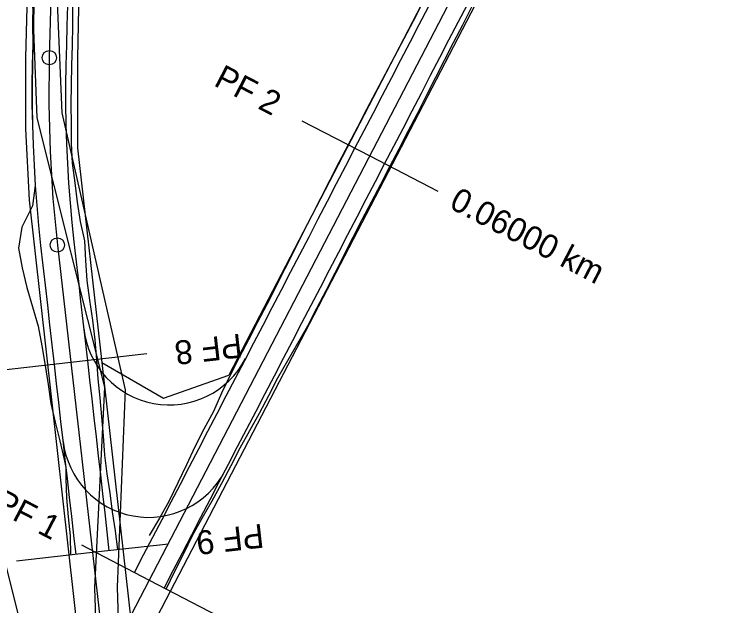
# Model space of a CAD drawing. Extents: x -555887 to -552101, y -1100251 to -1096546.
# Drawn here: x -553881.8 to -553807.8, y -1097649.6 to -1097587.7 of the extents above; entities that cross this region are included whole.
import ezdxf

# ---------------------------------------------------------------- set-up
doc = ezdxf.new("R2010")
doc.units = 0
for name, color, linetype in [('PARCELY_cesty', 7, 'Continuous'), ('PARCELY_VHO', 7, 'Continuous'), ('POLYGONY_rozšíření', 7, 'Continuous'), ('POLYGONY_SITUACE_PF', 7, 'Continuous'), ('POLYGONY_SITUACE_PF_POPISY', 7, 'Continuous'), ('POLYGONY_SITUACE_PO', 7, 'Continuous'), ('ZSST', 7, 'Continuous')]:
    doc.layers.add(name, color=color, linetype=linetype)

msp = doc.modelspace()

# ---------------------------------------------------------------- linework, layer by layer
at = {"layer": 'PARCELY_cesty'}
msp.add_line((-553872.69, -1097624.12), (-553869.18, -1097655.12), dxfattribs=at)
for points in [[(-553665.731, -1097263.939), (-553869.18, -1097655.12), (-553873.9, -1097664.18), (-553876.67, -1097669.5)], [(-553672.865, -1097266.819), (-553859.38, -1097625.46)], [(-554024.87, -1097326.1), (-554016.972, -1097335.203), (-554014.45, -1097338.793), (-554010.977, -1097346.054), (-554009.652, -1097347.922), (-554006.027, -1097351.272), (-553987.32, -1097361.268), (-553980.262, -1097366.544), (-553973.944, -1097372.641), (-553970.267, -1097377.21), (-553883.981, -1097495.416), (-553880.888, -1097500.181), (-553878.272, -1097505.378), (-553874.899, -1097516.211), (-553874.102, -1097521.974), (-553873.943, -1097527.652), (-553875.23, -1097592.292), (-553875.224, -1097601.67), (-553872.69, -1097624.12), (-553866.22, -1097627.85), (-553859.38, -1097625.46)], [(-554028.81, -1097333.03), (-554018.781, -1097341.326), (-554015.89, -1097351.24), (-554008.949, -1097355.38), (-553990.01, -1097365.499), (-553983.508, -1097370.361), (-553977.642, -1097376.021), (-553974.236, -1097380.253), (-553888.1, -1097498.254), (-553882.924, -1097507.258), (-553879.092, -1097522.388), (-553878.944, -1097527.655), (-553880.675, -1097592.231), (-553880.657, -1097599.68), (-553880.289, -1097607.162), (-553873.9, -1097664.18)]]:
    msp.add_lwpolyline(points, dxfattribs=at)
at = {"layer": 'PARCELY_VHO'}
msp.add_lwpolyline([(-554141.5, -1097107.04), (-554133.09, -1097133.96), (-554115.31, -1097177.28), (-554094.19, -1097204.11), (-554083.82, -1097222.99), (-554081.04, -1097249.03), (-554076.85, -1097264.17), (-554065.58, -1097288.03), (-554046.65, -1097316.45), (-554038.74, -1097323.54), (-554028.81, -1097333.03), (-554018.781, -1097341.326), (-554015.89, -1097351.24), (-554008.949, -1097355.38), (-553990.01, -1097365.499), (-553983.508, -1097370.361), (-553977.642, -1097376.021), (-553888.1, -1097498.254), (-553882.924, -1097507.258), (-553879.092, -1097522.388), (-553886.84, -1097615.05), (-553883.68, -1097641.57), (-553876.67, -1097669.5)], dxfattribs=at)
at = {"layer": 'POLYGONY_rozšíření'}
for centre, start, end in [((-553865.625, -1097619.553), 186.53548, 332.39971), ((-553867.79, -1097631.315), 186.76313, 332.48924)]:
    msp.add_arc(centre, 9, start, end, dxfattribs=at)
at = {"layer": 'POLYGONY_SITUACE_PF'}
for p, q in [((-553851.741, -1097598.845), (-553844.644, -1097602.536)), ((-553844.644, -1097602.536), (-553837.546, -1097606.228)), ((-553867.979, -1097623.229), (-553875.928, -1097624.134)), ((-553875.928, -1097624.134), (-553883.877, -1097625.039)), ((-553874.811, -1097643.205), (-553867.714, -1097646.896)), ((-553865.718, -1097643.101), (-553873.667, -1097644.006)), ((-553873.667, -1097644.006), (-553881.615, -1097644.91)), ((-553867.714, -1097646.896), (-553860.616, -1097650.587))]:
    msp.add_line(p, q, dxfattribs=at)
at = {"layer": 'POLYGONY_SITUACE_PO'}
for p, q in [((-553872.328, -1097655.768), (-553671.456, -1097269.528)), ((-553876.443, -1097527.654), (-553878.175, -1097592.261)), ((-553879.879, -1097586.7), (-553879.927, -1097588.783)), ((-553879.776, -1097586.703), (-553879.832, -1097588.785)), ((-553879.776, -1097586.703), (-553879.832, -1097588.785)), ((-553876.278, -1097586.797), (-553876.334, -1097588.879)), ((-553876.278, -1097586.797), (-553876.334, -1097588.879)), ((-553875.735, -1097586.811), (-553875.754, -1097588.895)), ((-553839.154, -1097586.606), (-553840.111, -1097588.456)), ((-553839.468, -1097588.791), (-553838.506, -1097586.942)), ((-553839.468, -1097588.791), (-553838.506, -1097586.942)), ((-553835.401, -1097588.557), (-553834.44, -1097586.709)), ((-553835.401, -1097588.557), (-553834.44, -1097586.709)), ((-553834.923, -1097588.806), (-553833.961, -1097586.958)), ((-553840.111, -1097588.456), (-553841.077, -1097590.302)), ((-553836.362, -1097590.406), (-553835.401, -1097588.557)), ((-553836.362, -1097590.406), (-553835.401, -1097588.557)), ((-553879.927, -1097588.783), (-553879.907, -1097590.868)), ((-553879.832, -1097588.785), (-553879.888, -1097590.868)), ((-553879.832, -1097588.785), (-553879.888, -1097590.868)), ((-553876.334, -1097588.879), (-553876.389, -1097590.962)), ((-553876.334, -1097588.879), (-553876.389, -1097590.962)), ((-553875.754, -1097588.895), (-553875.795, -1097590.978)), ((-553840.429, -1097590.639), (-553839.468, -1097588.791)), ((-553840.429, -1097590.639), (-553839.468, -1097588.791)), ((-553835.877, -1097590.658), (-553834.923, -1097588.806)), ((-553879.907, -1097590.868), (-553879.97, -1097592.959)), ((-553879.888, -1097590.868), (-553879.942, -1097592.96)), ((-553879.888, -1097590.868), (-553879.942, -1097592.96)), ((-553841.077, -1097590.302), (-553842.052, -1097592.143)), ((-553841.39, -1097592.487), (-553840.429, -1097590.639)), ((-553841.39, -1097592.487), (-553840.429, -1097590.639)), ((-553837.324, -1097592.254), (-553836.362, -1097590.406)), ((-553837.324, -1097592.254), (-553836.362, -1097590.406)), ((-553836.824, -1097592.514), (-553835.877, -1097590.658)), ((-553876.389, -1097590.962), (-553876.443, -1097593.035)), ((-553876.389, -1097590.962), (-553876.443, -1097593.035)), ((-553875.795, -1097590.978), (-553875.833, -1097593.048)), ((-553878.175, -1097592.261), (-553878.22, -1097597.165)), ((-553842.052, -1097592.143), (-553843.027, -1097593.984)), ((-553838.285, -1097594.102), (-553837.324, -1097592.254)), ((-553838.285, -1097594.102), (-553837.324, -1097592.254)), ((-553879.97, -1097592.959), (-553880.013, -1097595.069)), ((-553879.942, -1097592.96), (-553879.966, -1097595.069)), ((-553879.942, -1097592.96), (-553879.966, -1097595.069)), ((-553876.443, -1097593.035), (-553876.466, -1097595.092)), ((-553876.443, -1097593.035), (-553876.466, -1097595.092)), ((-553875.833, -1097593.048), (-553875.878, -1097595.096)), ((-553842.351, -1097594.336), (-553841.39, -1097592.487)), ((-553842.351, -1097594.336), (-553841.39, -1097592.487)), ((-553837.771, -1097594.37), (-553836.824, -1097592.514)), ((-553843.027, -1097593.984), (-553844.003, -1097595.825)), ((-553843.313, -1097596.184), (-553842.351, -1097594.336)), ((-553843.313, -1097596.184), (-553842.351, -1097594.336)), ((-553839.246, -1097595.951), (-553838.285, -1097594.102)), ((-553839.246, -1097595.951), (-553838.285, -1097594.102)), ((-553838.718, -1097596.225), (-553837.771, -1097594.37)), ((-553880.013, -1097595.069), (-553879.997, -1097597.179)), ((-553879.966, -1097595.069), (-553879.97, -1097597.178)), ((-553879.966, -1097595.069), (-553879.97, -1097597.178)), ((-553876.466, -1097595.092), (-553876.47, -1097597.15)), ((-553876.466, -1097595.092), (-553876.47, -1097597.15)), ((-553875.878, -1097595.096), (-553875.932, -1097597.145)), ((-553844.003, -1097595.825), (-553844.978, -1097597.666)), ((-553840.207, -1097597.799), (-553839.246, -1097595.951)), ((-553840.207, -1097597.799), (-553839.246, -1097595.951)), ((-553844.274, -1097598.032), (-553843.313, -1097596.184)), ((-553844.274, -1097598.032), (-553843.313, -1097596.184)), ((-553839.664, -1097598.081), (-553838.718, -1097596.225)), ((-553879.997, -1097597.179), (-553879.932, -1097599.287)), ((-553879.97, -1097597.178), (-553879.932, -1097599.287)), ((-553879.97, -1097597.178), (-553879.932, -1097599.287)), ((-553878.22, -1097597.165), (-553878.094, -1097602.067)), ((-553876.47, -1097597.15), (-553876.433, -1097599.206)), ((-553876.47, -1097597.15), (-553876.433, -1097599.206)), ((-553875.932, -1097597.145), (-553875.901, -1097599.194)), ((-553844.978, -1097597.666), (-553845.949, -1097599.509)), ((-553845.235, -1097599.881), (-553844.274, -1097598.032)), ((-553845.235, -1097599.881), (-553844.274, -1097598.032)), ((-553841.169, -1097599.647), (-553840.207, -1097597.799)), ((-553841.169, -1097599.647), (-553840.207, -1097597.799)), ((-553840.62, -1097599.933), (-553839.664, -1097598.081)), ((-553879.932, -1097599.287), (-553879.873, -1097601.396)), ((-553879.932, -1097599.287), (-553879.873, -1097601.396)), ((-553879.932, -1097599.287), (-553879.932, -1097599.287)), ((-553879.932, -1097599.287), (-553879.873, -1097601.396)), ((-553876.433, -1097599.206), (-553876.375, -1097601.263)), ((-553876.433, -1097599.206), (-553876.375, -1097601.263)), ((-553875.901, -1097599.194), (-553875.871, -1097601.244)), ((-553845.949, -1097599.509), (-553846.914, -1097601.356)), ((-553842.13, -1097601.496), (-553841.169, -1097599.647)), ((-553842.13, -1097601.496), (-553841.169, -1097599.647)), ((-553846.196, -1097601.729), (-553845.235, -1097599.881)), ((-553846.196, -1097601.729), (-553845.235, -1097599.881)), ((-553841.576, -1097601.784), (-553840.62, -1097599.933)), ((-553876.375, -1097601.263), (-553876.276, -1097603.318)), ((-553876.375, -1097601.263), (-553876.276, -1097603.318)), ((-553875.871, -1097601.244), (-553875.779, -1097603.291)), ((-553879.873, -1097601.396), (-553879.771, -1097603.503)), ((-553879.873, -1097601.396), (-553879.771, -1097603.503)), ((-553879.873, -1097601.396), (-553879.771, -1097603.503)), ((-553846.914, -1097601.356), (-553847.87, -1097603.207)), ((-553847.158, -1097603.577), (-553846.196, -1097601.729)), ((-553847.158, -1097603.577), (-553846.196, -1097601.729)), ((-553843.091, -1097603.344), (-553842.13, -1097601.496)), ((-553843.091, -1097603.344), (-553842.13, -1097601.496)), ((-553842.535, -1097603.633), (-553841.576, -1097601.784)), ((-553878.094, -1097602.067), (-553877.796, -1097606.962)), ((-553879.771, -1097603.503), (-553879.646, -1097605.608)), ((-553879.771, -1097603.503), (-553879.646, -1097605.608)), ((-553879.771, -1097603.503), (-553879.646, -1097605.608)), ((-553876.276, -1097603.318), (-553876.154, -1097605.371)), ((-553876.276, -1097603.318), (-553876.154, -1097605.371)), ((-553875.779, -1097603.291), (-553875.486, -1097605.326)), ((-553847.87, -1097603.207), (-553848.825, -1097605.058)), ((-553844.052, -1097605.192), (-553843.091, -1097603.344)), ((-553844.052, -1097605.192), (-553843.091, -1097603.344)), ((-553848.119, -1097605.426), (-553847.158, -1097603.577)), ((-553848.119, -1097605.426), (-553847.158, -1097603.577)), ((-553843.502, -1097605.479), (-553842.535, -1097603.633)), ((-553879.646, -1097605.608), (-553879.935, -1097607.749)), ((-553879.646, -1097605.608), (-553879.49, -1097607.712)), ((-553879.646, -1097605.608), (-553879.49, -1097607.712)), ((-553879.646, -1097605.608), (-553879.646, -1097605.608)), ((-553876.154, -1097605.371), (-553876.002, -1097607.423)), ((-553876.154, -1097605.371), (-553876.002, -1097607.423)), ((-553875.486, -1097605.326), (-553875.257, -1097607.361)), ((-553848.825, -1097605.058), (-553849.78, -1097606.91)), ((-553849.08, -1097607.274), (-553848.119, -1097605.426)), ((-553849.08, -1097607.274), (-553848.119, -1097605.426)), ((-553845.014, -1097607.04), (-553844.052, -1097605.192)), ((-553845.014, -1097607.04), (-553844.052, -1097605.192)), ((-553844.469, -1097607.324), (-553843.502, -1097605.479)), ((-553877.796, -1097606.962), (-553877.327, -1097611.843)), ((-553849.78, -1097606.91), (-553850.722, -1097608.768)), ((-553845.975, -1097608.889), (-553845.014, -1097607.04)), ((-553845.975, -1097608.889), (-553845.014, -1097607.04)), ((-553879.935, -1097607.749), (-553881.038, -1097609.983)), ((-553879.49, -1097607.712), (-553879.302, -1097609.813)), ((-553879.49, -1097607.712), (-553879.302, -1097609.813)), ((-553876.002, -1097607.423), (-553875.819, -1097609.472)), ((-553876.002, -1097607.423), (-553875.819, -1097609.472)), ((-553875.257, -1097607.361), (-553874.953, -1097609.387)), ((-553850.041, -1097609.122), (-553849.08, -1097607.274)), ((-553850.041, -1097609.122), (-553849.08, -1097607.274)), ((-553845.436, -1097609.169), (-553844.469, -1097607.324)), ((-553874.953, -1097609.387), (-553874.507, -1097611.394)), ((-553850.722, -1097608.768), (-553851.67, -1097610.623)), ((-553851.003, -1097610.971), (-553850.041, -1097609.122)), ((-553851.003, -1097610.971), (-553850.041, -1097609.122)), ((-553846.936, -1097610.737), (-553845.975, -1097608.889)), ((-553846.936, -1097610.737), (-553845.975, -1097608.889)), ((-553846.384, -1097611.024), (-553845.436, -1097609.169)), ((-553881.038, -1097609.983), (-553881.401, -1097612.172)), ((-553879.302, -1097609.813), (-553879.08, -1097611.91)), ((-553879.302, -1097609.813), (-553879.08, -1097611.91)), ((-553875.819, -1097609.472), (-553875.602, -1097611.518)), ((-553875.819, -1097609.472), (-553875.602, -1097611.518)), ((-553851.67, -1097610.623), (-553852.6, -1097612.488)), ((-553847.897, -1097612.585), (-553846.936, -1097610.737)), ((-553847.897, -1097612.585), (-553846.936, -1097610.737)), ((-553875.602, -1097611.518), (-553875.367, -1097613.586)), ((-553875.602, -1097611.518), (-553875.367, -1097613.586)), ((-553874.507, -1097611.394), (-553874.375, -1097613.473)), ((-553851.964, -1097612.819), (-553851.003, -1097610.971)), ((-553851.964, -1097612.819), (-553851.003, -1097610.971)), ((-553847.328, -1097612.882), (-553846.384, -1097611.024)), ((-553881.401, -1097612.172), (-553881.009, -1097614.228)), ((-553879.08, -1097611.91), (-553878.845, -1097613.982)), ((-553879.08, -1097611.91), (-553878.845, -1097613.982)), ((-553877.327, -1097611.843), (-553872.328, -1097655.768)), ((-553852.6, -1097612.488), (-553853.537, -1097614.349)), ((-553852.925, -1097614.667), (-553851.964, -1097612.819)), ((-553852.925, -1097614.667), (-553851.964, -1097612.819)), ((-553848.859, -1097614.434), (-553847.897, -1097612.585)), ((-553848.859, -1097614.434), (-553847.897, -1097612.585)), ((-553848.271, -1097614.739), (-553847.328, -1097612.882)), ((-553875.367, -1097613.586), (-553875.132, -1097615.656)), ((-553875.367, -1097613.586), (-553875.132, -1097615.656)), ((-553874.375, -1097613.473), (-553874.242, -1097615.555)), ((-553881.009, -1097614.228), (-553880.53, -1097616.271)), ((-553878.845, -1097613.982), (-553878.609, -1097616.052)), ((-553878.845, -1097613.982), (-553878.609, -1097616.052)), ((-553853.537, -1097614.349), (-553854.474, -1097616.21)), ((-553849.82, -1097616.282), (-553848.859, -1097614.434)), ((-553849.82, -1097616.282), (-553848.859, -1097614.434)), ((-553853.886, -1097616.515), (-553852.925, -1097614.667)), ((-553853.886, -1097616.515), (-553852.925, -1097614.667)), ((-553849.226, -1097616.591), (-553848.271, -1097614.739)), ((-553878.609, -1097616.052), (-553878.374, -1097618.122)), ((-553878.609, -1097616.052), (-553878.374, -1097618.122)), ((-553875.132, -1097615.656), (-553874.896, -1097617.726)), ((-553875.132, -1097615.656), (-553874.896, -1097617.726)), ((-553874.242, -1097615.555), (-553873.953, -1097617.619)), ((-553880.53, -1097616.271), (-553879.94, -1097618.3)), ((-553854.474, -1097616.21), (-553855.414, -1097618.069)), ((-553854.848, -1097618.364), (-553853.886, -1097616.515)), ((-553854.848, -1097618.364), (-553853.886, -1097616.515)), ((-553850.781, -1097618.13), (-553849.82, -1097616.282)), ((-553850.781, -1097618.13), (-553849.82, -1097616.282)), ((-553850.188, -1097618.439), (-553849.226, -1097616.591)), ((-553879.94, -1097618.3), (-553879.351, -1097620.33)), ((-553878.374, -1097618.122), (-553878.138, -1097620.192)), ((-553878.374, -1097618.122), (-553878.138, -1097620.192)), ((-553874.896, -1097617.726), (-553874.661, -1097619.796)), ((-553874.896, -1097617.726), (-553874.661, -1097619.796)), ((-553873.953, -1097617.619), (-553873.655, -1097619.682)), ((-553855.414, -1097618.069), (-553856.376, -1097619.917)), ((-553851.742, -1097619.979), (-553850.781, -1097618.13)), ((-553851.742, -1097619.979), (-553850.781, -1097618.13)), ((-553855.809, -1097620.212), (-553854.848, -1097618.364)), ((-553855.809, -1097620.212), (-553854.848, -1097618.364)), ((-553851.125, -1097620.3), (-553850.188, -1097618.439)), ((-553874.661, -1097619.796), (-553874.425, -1097621.866)), ((-553874.661, -1097619.796), (-553874.425, -1097621.866)), ((-553873.655, -1097619.682), (-553873.415, -1097621.751)), ((-553879.351, -1097620.33), (-553878.948, -1097622.381)), ((-553878.138, -1097620.192), (-553877.903, -1097622.262)), ((-553878.138, -1097620.192), (-553877.903, -1097622.262)), ((-553856.376, -1097619.917), (-553857.325, -1097621.772)), ((-553856.77, -1097622.06), (-553855.809, -1097620.212)), ((-553856.77, -1097622.06), (-553855.809, -1097620.212)), ((-553852.704, -1097621.827), (-553851.742, -1097619.979)), ((-553852.704, -1097621.827), (-553851.742, -1097619.979)), ((-553852.176, -1097622.101), (-553851.125, -1097620.3)), ((-553874.425, -1097621.866), (-553874.189, -1097623.936)), ((-553874.425, -1097621.866), (-553874.189, -1097623.936)), ((-553873.415, -1097621.751), (-553873.245, -1097623.829)), ((-553857.325, -1097621.772), (-553858.306, -1097623.61)), ((-553853.665, -1097623.675), (-553852.704, -1097621.827)), ((-553853.665, -1097623.675), (-553852.704, -1097621.827)), ((-553878.948, -1097622.381), (-553878.617, -1097624.44)), ((-553877.903, -1097622.262), (-553877.667, -1097624.332)), ((-553877.903, -1097622.262), (-553877.667, -1097624.332)), ((-553857.731, -1097623.909), (-553856.77, -1097622.06)), ((-553857.731, -1097623.909), (-553856.77, -1097622.06)), ((-553853.223, -1097623.905), (-553852.176, -1097622.101)), ((-553874.189, -1097623.936), (-553873.963, -1097625.923)), ((-553874.189, -1097623.936), (-553873.963, -1097625.923)), ((-553873.245, -1097623.829), (-553873.078, -1097625.823)), ((-553858.306, -1097623.61), (-553859.254, -1097625.465)), ((-553858.693, -1097625.757), (-553857.731, -1097623.909)), ((-553858.693, -1097625.757), (-553857.731, -1097623.909)), ((-553854.626, -1097625.524), (-553853.665, -1097623.675)), ((-553854.626, -1097625.524), (-553853.665, -1097623.675)), ((-553854.264, -1097625.712), (-553853.223, -1097623.905)), ((-553878.617, -1097624.44), (-553878.3, -1097626.417)), ((-553877.667, -1097624.332), (-553877.441, -1097626.319)), ((-553877.667, -1097624.332), (-553877.441, -1097626.319)), ((-553859.254, -1097625.465), (-553860.158, -1097627.343)), ((-553855.587, -1097627.372), (-553854.626, -1097625.524)), ((-553855.587, -1097627.372), (-553854.626, -1097625.524)), ((-553855.194, -1097627.577), (-553854.264, -1097625.712)), ((-553878.3, -1097626.417), (-553878.012, -1097628.397)), ((-553877.441, -1097626.319), (-553877.215, -1097628.306)), ((-553877.441, -1097626.319), (-553877.215, -1097628.306)), ((-553873.963, -1097625.923), (-553873.737, -1097627.91)), ((-553873.963, -1097625.923), (-553873.737, -1097627.91)), ((-553873.078, -1097625.823), (-553872.898, -1097627.815)), ((-553859.654, -1097627.605), (-553858.693, -1097625.757)), ((-553859.654, -1097627.605), (-553858.693, -1097625.757)), ((-553873.737, -1097627.91), (-553873.511, -1097629.898)), ((-553873.737, -1097627.91), (-553873.511, -1097629.898)), ((-553872.898, -1097627.815), (-553872.71, -1097629.806)), ((-553860.158, -1097627.343), (-553861.005, -1097629.251)), ((-553860.615, -1097629.454), (-553859.654, -1097627.605)), ((-553860.615, -1097629.454), (-553859.654, -1097627.605)), ((-553856.549, -1097629.22), (-553855.587, -1097627.372)), ((-553856.549, -1097629.22), (-553855.587, -1097627.372)), ((-553856.173, -1097629.416), (-553855.194, -1097627.577)), ((-553878.012, -1097628.397), (-553877.547, -1097630.357)), ((-553877.215, -1097628.306), (-553876.988, -1097630.293)), ((-553877.215, -1097628.306), (-553876.988, -1097630.293)), ((-553861.005, -1097629.251), (-553861.997, -1097631.083)), ((-553857.51, -1097631.069), (-553856.549, -1097629.22)), ((-553857.51, -1097631.069), (-553856.549, -1097629.22)), ((-553857.205, -1097631.227), (-553856.173, -1097629.416)), ((-553873.511, -1097629.898), (-553873.285, -1097631.885)), ((-553873.511, -1097629.898), (-553873.285, -1097631.885)), ((-553872.71, -1097629.806), (-553872.522, -1097631.798)), ((-553861.576, -1097631.302), (-553860.615, -1097629.454)), ((-553861.576, -1097631.302), (-553860.615, -1097629.454)), ((-553877.547, -1097630.357), (-553877.082, -1097632.317)), ((-553876.988, -1097630.293), (-553876.762, -1097632.281)), ((-553876.988, -1097630.293), (-553876.762, -1097632.281)), ((-553861.997, -1097631.083), (-553862.955, -1097632.933)), ((-553862.538, -1097633.15), (-553861.576, -1097631.302)), ((-553862.538, -1097633.15), (-553861.576, -1097631.302)), ((-553858.471, -1097632.917), (-553857.51, -1097631.069)), ((-553858.471, -1097632.917), (-553857.51, -1097631.069)), ((-553858.199, -1097633.058), (-553857.205, -1097631.227)), ((-553877.082, -1097632.317), (-553876.617, -1097634.277)), ((-553876.762, -1097632.281), (-553876.536, -1097634.268)), ((-553876.762, -1097632.281), (-553876.536, -1097634.268)), ((-553873.285, -1097631.885), (-553873.059, -1097633.872)), ((-553873.285, -1097631.885), (-553873.059, -1097633.872)), ((-553872.522, -1097631.798), (-553872.387, -1097633.796)), ((-553862.955, -1097632.933), (-553863.807, -1097634.838)), ((-553859.432, -1097634.765), (-553858.471, -1097632.917)), ((-553859.432, -1097634.765), (-553858.471, -1097632.917)), ((-553859.162, -1097634.906), (-553858.199, -1097633.058)), ((-553872.387, -1097633.796), (-553872.137, -1097635.78)), ((-553863.499, -1097634.999), (-553862.538, -1097633.15)), ((-553863.499, -1097634.999), (-553862.538, -1097633.15)), ((-553876.617, -1097634.277), (-553876.444, -1097635.074)), ((-553876.536, -1097634.268), (-553876.31, -1097636.255)), ((-553876.536, -1097634.268), (-553876.31, -1097636.255)), ((-553873.059, -1097633.872), (-553872.832, -1097635.859)), ((-553873.059, -1097633.872), (-553872.832, -1097635.859)), ((-553876.444, -1097635.074), (-553876.428, -1097636.268)), ((-553863.807, -1097634.838), (-553864.713, -1097636.715)), ((-553864.46, -1097636.847), (-553863.499, -1097634.999)), ((-553864.46, -1097636.847), (-553863.499, -1097634.999)), ((-553860.394, -1097636.614), (-553859.432, -1097634.765)), ((-553860.394, -1097636.614), (-553859.432, -1097634.765)), ((-553860.131, -1097636.75), (-553859.162, -1097634.906)), ((-553872.832, -1097635.859), (-553872.606, -1097637.846)), ((-553872.832, -1097635.859), (-553872.606, -1097637.846)), ((-553872.137, -1097635.78), (-553871.855, -1097637.761)), ((-553876.428, -1097636.268), (-553876.383, -1097638.276)), ((-553876.31, -1097636.255), (-553876.084, -1097638.242)), ((-553876.31, -1097636.255), (-553876.084, -1097638.242)), ((-553864.713, -1097636.715), (-553865.644, -1097638.579)), ((-553861.355, -1097638.462), (-553860.394, -1097636.614)), ((-553861.355, -1097638.462), (-553860.394, -1097636.614)), ((-553861.137, -1097638.575), (-553860.131, -1097636.75)), ((-553865.421, -1097638.695), (-553864.46, -1097636.847)), ((-553865.421, -1097638.695), (-553864.46, -1097636.847)), ((-553876.383, -1097638.276), (-553876.201, -1097640.268)), ((-553876.084, -1097638.242), (-553875.858, -1097640.229)), ((-553876.084, -1097638.242), (-553875.858, -1097640.229)), ((-553872.606, -1097637.846), (-553872.38, -1097639.834)), ((-553872.606, -1097637.846), (-553872.38, -1097639.834)), ((-553871.855, -1097637.761), (-553871.593, -1097639.744)), ((-553865.644, -1097638.579), (-553866.659, -1097640.4)), ((-553866.383, -1097640.544), (-553865.421, -1097638.695)), ((-553866.383, -1097640.544), (-553865.421, -1097638.695)), ((-553862.316, -1097640.31), (-553861.355, -1097638.462)), ((-553862.316, -1097640.31), (-553861.355, -1097638.462)), ((-553862.177, -1097640.383), (-553861.137, -1097638.575)), ((-553871.593, -1097639.744), (-553871.299, -1097641.723)), ((-553876.201, -1097640.268), (-553876, -1097642.258)), ((-553875.858, -1097640.229), (-553875.631, -1097642.216)), ((-553875.858, -1097640.229), (-553875.631, -1097642.216)), ((-553872.38, -1097639.834), (-553872.154, -1097641.821)), ((-553872.38, -1097639.834), (-553872.154, -1097641.821)), ((-553866.659, -1097640.4), (-553867.717, -1097642.198)), ((-553863.278, -1097642.158), (-553862.316, -1097640.31)), ((-553863.278, -1097642.158), (-553862.316, -1097640.31)), ((-553863.207, -1097642.195), (-553862.177, -1097640.383)), ((-553867.344, -1097642.392), (-553866.383, -1097640.544)), ((-553867.344, -1097642.392), (-553866.383, -1097640.544)), ((-553872.154, -1097641.821), (-553871.928, -1097643.808)), ((-553872.154, -1097641.821), (-553871.928, -1097643.808)), ((-553871.299, -1097641.723), (-553871.032, -1097643.706)), ((-553876, -1097642.258), (-553875.957, -1097644.266)), ((-553875.631, -1097642.216), (-553875.405, -1097644.204)), ((-553875.631, -1097642.216), (-553875.405, -1097644.204)), ((-553868.305, -1097644.24), (-553867.344, -1097642.392)), ((-553868.305, -1097644.24), (-553867.344, -1097642.392)), ((-553864.239, -1097644.007), (-553863.278, -1097642.158)), ((-553864.239, -1097644.007), (-553863.278, -1097642.158)), ((-553864.091, -1097644.084), (-553863.207, -1097642.195)), ((-553865.2, -1097645.855), (-553864.239, -1097644.007)), ((-553865.2, -1097645.855), (-553864.239, -1097644.007)), ((-553865.04, -1097645.938), (-553864.091, -1097644.084)), ((-553869.266, -1097646.088), (-553868.305, -1097644.24)), ((-553869.266, -1097646.088), (-553868.305, -1097644.24)), ((-553866.161, -1097647.703), (-553865.2, -1097645.855)), ((-553866.161, -1097647.703), (-553865.2, -1097645.855)), ((-553865.963, -1097647.807), (-553865.04, -1097645.938))]:
    msp.add_line(p, q, dxfattribs=at)
for centre in [(-553878.175, -1097592.261), (-553877.327, -1097611.843)]:
    msp.add_circle(centre, 0.75, dxfattribs=at)
at = {"layer": 'ZSST'}
for points in [[(-553869.95, -1097682.22), (-553871.05, -1097647.6), (-553870.2, -1097626.99), (-553876.84, -1097598.04), (-553877.64, -1097579), (-553875.72, -1097537.7), (-553876.59, -1097516.18), (-553880.93, -1097501.8), (-553888.19, -1097489.91), (-553910.46, -1097459.06), (-553932.29, -1097430.48), (-553957.48, -1097396.42), (-553968.04, -1097383.84), (-553976.57, -1097371.28), (-553984.26, -1097363.91), (-554005.86, -1097353.41), (-554012.69, -1097347.14), (-554017.87, -1097337.24)], [(-554020.91, -1097340.19), (-554015.31, -1097348.85), (-554006.92, -1097355.66), (-553985.92, -1097365.87), (-553978.11, -1097373.02), (-553970.29, -1097385.01), (-553959.09, -1097398.12), (-553934.58, -1097431.99), (-553912.45, -1097460.83), (-553890.61, -1097491.11), (-553883.62, -1097502.9), (-553879.16, -1097515.79), (-553878.55, -1097537.65), (-553880.23, -1097578.32), (-553879.49, -1097598.53), (-553872.4, -1097626.72), (-553873.46, -1097647.68), (-553872.28, -1097682.24)]]:
    msp.add_lwpolyline(points, dxfattribs=at)

# ---------------------------------------------------------------- texts
at = {"layer": 'POLYGONY_SITUACE_PF_POPISY'}
for s, rotation, p in [('PF 2', 332.52237, (-553861.075, -1097595.118)), ('0.06000 km', 332.52237, (-553836.452, -1097607.924)), ('PF 8', 186.49294, (-553858.157, -1097621.105)), ('PF 1', 332.52237, (-553884.145, -1097639.478)), ('PF 9', 186.49294, (-553855.895, -1097640.977))]:
    msp.add_text(s, height=2.5, rotation=rotation, dxfattribs=at).set_placement(p)

doc.saveas('drawing.dxf')
